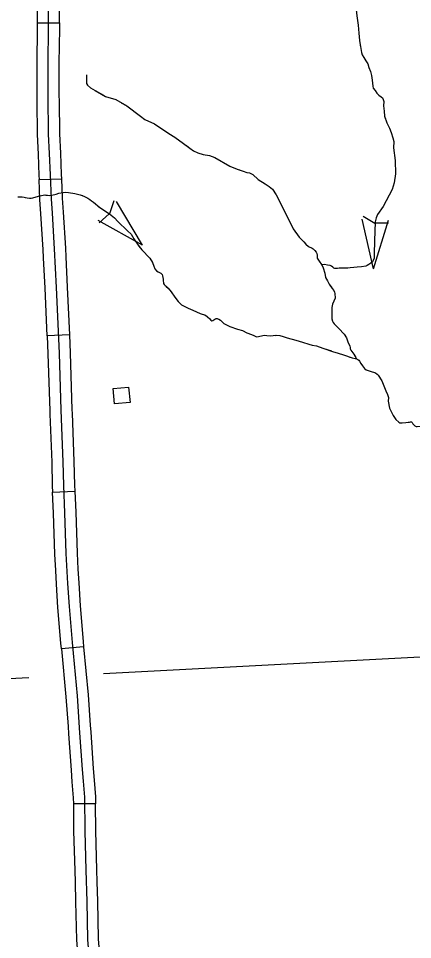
# Model space of a CAD drawing. Extents: x 1084508 to 1142749, y 1057638 to 1093403.
# Drawn here: x 1133317 to 1134152, y 1075652 to 1077604 of the extents above; entities that cross this region are included whole.
import ezdxf

# ---------------------------------------------------------------- set-up
doc = ezdxf.new("R2010")
doc.units = 0
for name, color, linetype in [('Level 31', 7, 'Continuous'), ('Level 43', 7, 'Continuous'), ('Level 5', 7, 'Continuous'), ('Level 56', 7, 'Continuous')]:
    doc.layers.add(name, color=color, linetype=linetype)

msp = doc.modelspace()

# ---------------------------------------------------------------- linework, layer by layer
at = {"layer": 'Level 31'}
for p, q in [((1133356.9, 1077594.4), (1133404, 1077594.2)), ((1133361.2, 1077262), (1133408.2, 1077263.9)), ((1133417.5, 1077098.7), (1133417.5, 1077098.7)), ((1133425.1, 1076933), (1133378, 1076931)), ((1133389.5, 1076599.6), (1133436.5, 1076601.8)), ((1133455.3, 1076272), (1133408.4, 1076267.7)), ((1133480.7, 1075939.6), (1133433.6, 1075939.2)), ((1133484.3, 1075774.4), (1133484.3, 1075774.4))]:
    msp.add_line(p, q, dxfattribs=at)
for points in [[(1133357.9, 1077760.2), (1133357.2, 1077667.7), (1133356.9, 1077594.4)], [(1133404, 1077594.2), (1133404.3, 1077667.4), (1133405, 1077759.9)], [(1133380.8, 1077667.5), (1133380.4, 1077582.5), (1133379.5, 1077508.6), (1133379.5, 1077439.9), (1133380.4, 1077358.5), (1133382.5, 1077317.2), (1133384.3, 1077272), (1133386.4, 1077221.3), (1133388.5, 1077191.2), (1133393.1, 1077115.4), (1133397.3, 1077033.1), (1133403.2, 1076894), (1133407.1, 1076773.2), (1133411.3, 1076664.1), (1133412.4, 1076613.7), (1133415.1, 1076556.3), (1133417.8, 1076469.6), (1133421.4, 1076406.4), (1133424.5, 1076357.2), (1133430.8, 1076281.5), (1133441.3, 1076168.2), (1133446.9, 1076089.6), (1133452.1, 1076012.3), (1133454.2, 1075987.8), (1133457, 1075953.5), (1133457.8, 1075881.6), (1133460.1, 1075798.7), (1133461.9, 1075732.6), (1133463.4, 1075652.2), (1133470.7, 1075562.8)], [(1133356.9, 1077594.4), (1133356.8, 1077582.7), (1133356, 1077508.7), (1133356, 1077439.8), (1133356.1, 1077428.4)], [(1133404, 1077594.2), (1133403.9, 1077582.3), (1133403.1, 1077508.5), (1133403.1, 1077440), (1133403.2, 1077428.8)], [(1133356.1, 1077428.4), (1133356.8, 1077357.7), (1133358.9, 1077316.1), (1133360.8, 1077271), (1133361.2, 1077262)], [(1133403.2, 1077428.8), (1133403.9, 1077359.2), (1133406, 1077318.3), (1133407.9, 1077273), (1133408.2, 1077263.9)], [(1133370.5, 1077096.3), (1133369.6, 1077114), (1133365, 1077189.6), (1133362.9, 1077220), (1133361.2, 1077262)], [(1133408.2, 1077263.9), (1133409.9, 1077222.6), (1133412, 1077192.7), (1133416.6, 1077116.7), (1133417.5, 1077098.7)], [(1133378, 1076931), (1133373.8, 1077032), (1133370.5, 1077096.3)], [(1133417.5, 1077098.7), (1133420.8, 1077034.2), (1133425.1, 1076933)], [(1133378, 1076931), (1133379.6, 1076893.2), (1133383.6, 1076772.4), (1133383.9, 1076765.4)], [(1133425.1, 1076933), (1133426.7, 1076894.9), (1133430.7, 1076774.1), (1133430.9, 1076767.2)], [(1133383.9, 1076765.4), (1133387.8, 1076663.4), (1133388.8, 1076612.9), (1133389.5, 1076599.6)], [(1133430.9, 1076767.2), (1133434.9, 1076664.8), (1133435.9, 1076614.5), (1133436.5, 1076601.8)], [(1133396.2, 1076433.8), (1133394.3, 1076468.6), (1133391.6, 1076555.4), (1133389.5, 1076599.6)], [(1133436.5, 1076601.8), (1133438.6, 1076557.2), (1133441.3, 1076470.6), (1133443.2, 1076436.4)], [(1133408.4, 1076267.7), (1133407.3, 1076279.5), (1133401, 1076355.4), (1133397.9, 1076405), (1133396.2, 1076433.8)], [(1133443.2, 1076436.4), (1133444.9, 1076407.8), (1133448, 1076358.9), (1133454.2, 1076283.6), (1133455.3, 1076272)], [(1133455.3, 1076272), (1133464.7, 1076170.2), (1133469.3, 1076106.4)], [(1133408.4, 1076267.7), (1133417.8, 1076166.3), (1133422.3, 1076103)], [(1133422.3, 1076103), (1133423.4, 1076087.9), (1133428.6, 1076010.5), (1133430.7, 1075985.8), (1133433.5, 1075952.4), (1133433.6, 1075939.2)], [(1133469.3, 1076106.4), (1133470.4, 1076091.2), (1133475.6, 1076014.1), (1133477.7, 1075989.8), (1133480.6, 1075954.6), (1133480.7, 1075939.6)], [(1133433.6, 1075939.2), (1133434.2, 1075881.2), (1133436.5, 1075798.1), (1133437.2, 1075773.1)], [(1133484.3, 1075774.4), (1133483.6, 1075799.4), (1133481.3, 1075882.1), (1133480.7, 1075939.6)], [(1133437.2, 1075773.1), (1133438.4, 1075732), (1133439.9, 1075651), (1133443.5, 1075606.2)], [(1133490.5, 1075610.1), (1133486.9, 1075653.3), (1133485.5, 1075733.1), (1133484.3, 1075774.4)]]:
    msp.add_lwpolyline(points, dxfattribs=at)
at = {"layer": 'Level 43'}
for p, q in [((1133519, 1077216.9), (1133509.9, 1077189.7)), ((1133580, 1077123.2), (1133524.6, 1077215.6)), ((1133488.2, 1077170.3), (1133509.7, 1077189.4)), ((1133580, 1077123.2), (1133485.8, 1077175.5)), ((1134069.4, 1077073.2), (1134045.4, 1077178.2)), ((1134047, 1077184.5), (1134071.7, 1077169.9)), ((1134069.4, 1077073.2), (1134101.1, 1077176.1)), ((1134100.7, 1077169.5), (1134072, 1077169.8))]:
    msp.add_line(p, q, dxfattribs=at)
for points in [[(1134026.8, 1077665.7), (1134028.1, 1077657.7), (1134029.6, 1077646.7), (1134030.6, 1077640.8), (1134033.9, 1077608.8), (1134036.5, 1077589.3), (1134038.3, 1077572.1), (1134039.8, 1077557), (1134042, 1077542.4)], [(1134033.9, 1077608.8), (1134036.5, 1077589.3), (1134038.3, 1077572.1), (1134039.8, 1077557), (1134043.7, 1077531.6), (1134045.5, 1077526.5), (1134049, 1077520.6), (1134053.1, 1077514), (1134057, 1077507), (1134059, 1077499.6), (1134062.6, 1077490.9), (1134065.2, 1077482.7), (1134066.7, 1077472.7), (1134068, 1077460.1), (1134068.8, 1077455.8), (1134072.6, 1077450.7), (1134076.4, 1077445.5), (1134080.5, 1077440.9), (1134085.1, 1077437.3), (1134088.5, 1077435), (1134089.8, 1077431.9), (1134090.8, 1077427.8), (1134090.5, 1077418.1), (1134092.1, 1077406.8), (1134092.8, 1077396.8), (1134097.2, 1077382), (1134103.3, 1077370.7), (1134106.9, 1077361.7), (1134110, 1077350.4), (1134112, 1077343), (1134111.5, 1077329.7), (1134114.8, 1077302.3), (1134116.1, 1077274.6), (1134112.8, 1077255.4), (1134109, 1077241.3), (1134089.5, 1077204.9), (1134077.5, 1077188), (1134074.9, 1077180.8), (1134072.6, 1077172.6), (1134071.6, 1077132.1), (1134070.6, 1077104.7), (1134070.3, 1077095.5), (1134068.5, 1077090.3), (1134067.2, 1077087.8), (1134063.9, 1077084.9), (1134059.3, 1077082.1), (1134052.9, 1077078.8), (1134043.7, 1077077), (1134034.5, 1077076.5), (1134012.7, 1077074.2), (1133996.6, 1077074.4), (1133993.2, 1077073.4), (1133990.7, 1077073.4), (1133987.3, 1077073.4), (1133985.3, 1077074.7), (1133983, 1077076.7), (1133980.4, 1077078.5), (1133977.6, 1077079.8), (1133972, 1077080.8), (1133965.1, 1077082.1), (1133958.4, 1077081.6)], [(1134057.7, 1077504.6), (1134059, 1077499.6), (1134062.6, 1077490.9), (1134065.2, 1077482.7), (1134066.7, 1077472.7), (1134068, 1077460.1), (1134068.8, 1077455.8), (1134072.6, 1077450.7), (1134076.4, 1077445.5), (1134080.5, 1077440.9), (1134085.1, 1077437.3), (1134088.5, 1077435), (1134089.8, 1077431.9), (1134090.8, 1077427.8), (1134090.5, 1077418.1), (1134092.1, 1077406.8), (1134092.8, 1077396.8), (1134094.6, 1077390.7)], [(1133461.4, 1077483.8), (1133461.4, 1077470.5), (1133461.4, 1077465.7), (1133463.6, 1077461.9), (1133470, 1077456.6), (1133479.6, 1077450.7), (1133501.4, 1077438.4), (1133523.3, 1077431.5), (1133546.8, 1077418.1), (1133575.6, 1077396.8), (1133585.2, 1077389.3), (1133605.5, 1077380.2), (1133614.6, 1077373.8), (1133624.7, 1077367.4), (1133635.9, 1077359.9), (1133648.7, 1077351.9), (1133666.9, 1077338.6), (1133680.2, 1077329), (1133688.2, 1077323.1), (1133697.3, 1077318.8), (1133708.5, 1077315.1), (1133721.8, 1077312.9), (1133733, 1077308.7), (1133765, 1077290.8), (1133780.3, 1077284.4), (1133793, 1077279.6), (1133800.8, 1077277.4), (1133806.3, 1077276.5), (1133813.4, 1077272.6), (1133824.8, 1077262.6), (1133839.6, 1077253.4), (1133847.9, 1077247.3), (1133855, 1077241.5), (1133863.2, 1077229.7), (1133888.5, 1077179.7), (1133899.3, 1077158), (1133911.6, 1077140), (1133921.4, 1077130.4), (1133925.9, 1077124.9), (1133931.5, 1077120.4), (1133939, 1077116.8), (1133941.6, 1077115.3), (1133945.2, 1077111.8), (1133947.8, 1077108.4), (1133949.3, 1077105.8), (1133949.9, 1077102.1), (1133949.9, 1077098.5), (1133950.2, 1077095.9), (1133952.5, 1077091.2), (1133960.3, 1077080), (1133962.6, 1077074.8), (1133966.1, 1077064.1), (1133967.8, 1077054.8), (1133971.6, 1077047.5), (1133975.5, 1077040.6), (1133982, 1077031.4), (1133985, 1077026.9), (1133986.9, 1077023.4), (1133987.5, 1077020.9), (1133987.8, 1077011), (1133982.6, 1076998.1), (1133981.1, 1076991.2), (1133980.9, 1076972.3), (1133980.9, 1076966.7), (1133982.2, 1076962.2), (1133983.7, 1076959.6), (1133985.8, 1076956.4), (1133988.2, 1076954), (1133990.3, 1076952.5), (1133995.5, 1076946.7), (1134007.1, 1076934.4), (1134012.2, 1076926.9), (1134015.9, 1076916.4), (1134018.9, 1076909.9), (1134020, 1076905.4), (1134020, 1076903.2), (1134021.1, 1076900.9), (1134027.5, 1076892.3), (1134033.5, 1076882.5)], [(1133461.4, 1077483.8), (1133461.4, 1077470.5), (1133461.4, 1077465.7), (1133463.6, 1077461.9), (1133470, 1077456.6), (1133479.6, 1077450.7), (1133497.1, 1077440.9)], [(1133535, 1077424.8), (1133546.8, 1077418.1), (1133575.6, 1077396.8), (1133585.2, 1077389.3), (1133605.5, 1077380.2), (1133614.6, 1077373.8), (1133624.7, 1077367.4), (1133635.9, 1077359.9), (1133639.3, 1077357.8)], [(1134109.5, 1077352.3), (1134110, 1077350.4), (1134112, 1077343), (1134111.5, 1077329.7), (1134114.8, 1077302.3), (1134116.1, 1077274.6), (1134112.8, 1077255.4), (1134109, 1077241.3), (1134103.3, 1077230.8)], [(1133673.1, 1077334), (1133680.2, 1077329), (1133688.2, 1077323.1), (1133697.3, 1077318.8), (1133708.5, 1077315.1), (1133721.8, 1077312.9), (1133733, 1077308.7), (1133765, 1077290.8), (1133780.3, 1077284.4), (1133785.1, 1077282.6)], [(1133821.8, 1077265.2), (1133824.8, 1077262.6), (1133839.6, 1077253.4), (1133847.9, 1077247.3), (1133855, 1077241.5), (1133863.2, 1077229.7), (1133888.5, 1077179.7), (1133894.3, 1077168)], [(1133315.8, 1077225.2), (1133325.5, 1077225.5), (1133329.4, 1077225), (1133335.9, 1077223.1), (1133340.8, 1077222.4), (1133344.3, 1077222.4), (1133347.5, 1077223.2), (1133359.5, 1077227.1), (1133369.5, 1077229.4), (1133373.5, 1077229.7), (1133375.3, 1077229.4), (1133379.1, 1077228.9), (1133383.5, 1077228.7), (1133387.8, 1077229.2), (1133397.3, 1077231), (1133403.1, 1077233.1), (1133411.7, 1077234.5), (1133416.8, 1077235.7), (1133423.3, 1077234.7), (1133436.5, 1077232.7), (1133448.1, 1077230.1), (1133455.6, 1077227.1), (1133464.3, 1077222.4), (1133468.8, 1077219.7), (1133472.2, 1077217.4), (1133476, 1077213.9), (1133489.9, 1077202.6), (1133510.2, 1077189.3), (1133520.5, 1077180.8), (1133527.9, 1077173.6), (1133548.5, 1077153.7), (1133555.7, 1077146.1), (1133561.5, 1077136.6), (1133570.5, 1077123.4), (1133578.6, 1077113.4), (1133595.3, 1077095.3)], [(1133331.6, 1077224.3), (1133335.9, 1077223.1), (1133340.8, 1077222.4), (1133344.3, 1077222.4), (1133347.5, 1077223.2), (1133359.5, 1077227.1), (1133361.3, 1077227.5)], [(1133409, 1077234.1), (1133411.7, 1077234.5), (1133416.8, 1077235.7), (1133423.3, 1077234.7), (1133436.5, 1077232.7), (1133448.1, 1077230.1), (1133452.8, 1077228.2)], [(1133486.9, 1077205.1), (1133489.9, 1077202.6), (1133510.2, 1077189.3), (1133520.5, 1077180.8), (1133527.9, 1077173.6), (1133548.5, 1077153.7), (1133555.7, 1077146.1), (1133561.5, 1077136.6), (1133570.5, 1077123.4), (1133574.4, 1077118.5)], [(1134082.5, 1077195), (1134077.5, 1077188), (1134074.9, 1077180.8), (1134072.6, 1077172.6), (1134071.6, 1077132.1), (1134070.6, 1077104.7), (1134070.3, 1077095.5), (1134068.5, 1077090.3), (1134067.2, 1077087.8), (1134063.9, 1077084.9), (1134059.3, 1077082.1), (1134055.5, 1077080.2)], [(1133917.6, 1077134.1), (1133921.4, 1077130.4), (1133925.9, 1077124.9), (1133931.5, 1077120.4), (1133939, 1077116.8), (1133941.6, 1077115.3), (1133945.2, 1077111.8), (1133947.8, 1077108.4), (1133949.3, 1077105.8), (1133949.9, 1077102.1), (1133949.9, 1077098.5), (1133950.2, 1077095.9), (1133952.5, 1077091.2), (1133960.3, 1077080), (1133962.6, 1077074.8), (1133966.1, 1077064.1), (1133967.8, 1077054.8), (1133971.6, 1077047.5), (1133975.5, 1077040.6), (1133981.1, 1077032.7)], [(1133595.3, 1077095.3), (1133601.1, 1077086.6), (1133603.9, 1077078.9), (1133606.3, 1077073.1), (1133609.7, 1077069), (1133613, 1077066.6), (1133616, 1077065.5), (1133618.7, 1077063.9), (1133621.3, 1077060.9), (1133622.2, 1077058.1), (1133623.6, 1077051.1), (1133623.8, 1077046.5), (1133624.5, 1077044), (1133624.6, 1077041.9), (1133626, 1077040), (1133628, 1077037.9), (1133630.1, 1077036.1), (1133634.1, 1077031.7), (1133640.5, 1077024), (1133648.5, 1077013.1), (1133655.2, 1077003.6), (1133662.4, 1076996.7), (1133668.1, 1076993.7), (1133677, 1076989.3), (1133686.9, 1076985.4), (1133702, 1076978.6), (1133713.6, 1076974.7), (1133717.8, 1076971.2), (1133722.4, 1076967.1), (1133724.9, 1076964.3), (1133726.6, 1076963.1), (1133728.9, 1076963.3), (1133731.4, 1076964.8), (1133733.1, 1076966.1), (1133735.9, 1076967.5), (1133737.9, 1076967.7), (1133739.3, 1076967.3), (1133741.7, 1076966.1), (1133745.3, 1076964.3), (1133752.5, 1076957.5), (1133764.6, 1076951.1), (1133781.3, 1076945.3), (1133792, 1076942.1), (1133800.7, 1076937.2), (1133810.5, 1076933.5), (1133816, 1076931.9), (1133821.4, 1076929.1), (1133825.6, 1076929.5), (1133834.6, 1076931.9), (1133838.3, 1076932.3), (1133843.2, 1076931.6), (1133850.4, 1076930.7)], [(1133601, 1077086.8), (1133601.1, 1077086.6), (1133603.9, 1077078.9), (1133606.3, 1077073.1), (1133609.7, 1077069), (1133613, 1077066.6), (1133616, 1077065.5), (1133618.7, 1077063.9), (1133621.3, 1077060.9), (1133622.2, 1077058.1), (1133623.6, 1077051.1), (1133623.8, 1077046.5), (1133624.5, 1077044), (1133624.6, 1077041.9), (1133626, 1077040), (1133628, 1077037.9), (1133630.1, 1077036.1), (1133630.3, 1077035.9)], [(1134014.7, 1077074.4), (1134012.7, 1077074.2), (1133996.6, 1077074.4), (1133993.2, 1077073.4), (1133990.7, 1077073.4), (1133987.3, 1077073.4), (1133985.3, 1077074.7), (1133983, 1077076.7), (1133980.4, 1077078.5), (1133977.6, 1077079.8), (1133972, 1077080.8), (1133965.1, 1077082.1), (1133958.4, 1077081.6)], [(1133630.3, 1077035.9), (1133634.1, 1077031.7), (1133640.5, 1077024), (1133648.5, 1077013.1), (1133655.2, 1077003.6), (1133662.4, 1076996.7), (1133668.1, 1076993.7), (1133672.6, 1076991.5)], [(1133981.7, 1076994.1), (1133981.1, 1076991.2), (1133980.9, 1076972.3), (1133980.9, 1076966.7), (1133982.2, 1076962.2), (1133983.7, 1076959.6), (1133985.8, 1076956.4), (1133988.2, 1076954), (1133990.3, 1076952.5), (1133995.5, 1076946.7), (1134007.1, 1076934.4), (1134012.2, 1076926.9), (1134015.9, 1076916.4), (1134018.9, 1076909.9), (1134020, 1076905.4), (1134020, 1076903.2), (1134021.1, 1076900.9), (1134027.5, 1076892.3), (1134031.2, 1076886.2)], [(1133710.8, 1076975.6), (1133713.6, 1076974.7), (1133717.8, 1076971.2), (1133722.4, 1076967.1), (1133724.9, 1076964.3), (1133726.6, 1076963.1), (1133728.9, 1076963.3), (1133731.4, 1076964.8), (1133733.1, 1076966.1), (1133735.9, 1076967.5), (1133737.9, 1076967.7), (1133739.3, 1076967.3), (1133741.7, 1076966.1), (1133745.3, 1076964.3), (1133752.5, 1076957.5), (1133764.6, 1076951.1), (1133781.3, 1076945.3), (1133792, 1076942.1), (1133800.7, 1076937.2), (1133810.5, 1076933.5), (1133816, 1076931.9), (1133820.1, 1076929.8)], [(1133850.4, 1076930.7), (1133863.1, 1076932.1), (1133870.6, 1076931.9), (1133877.9, 1076929.8), (1133886.6, 1076926.6), (1133904.4, 1076922.1), (1133918.7, 1076917.5), (1133932.4, 1076913.6), (1133939, 1076911.2), (1133948.7, 1076909.9), (1133961.9, 1076905.2), (1133982.1, 1076898.1), (1133994.6, 1076894.6), (1134005.7, 1076890.6), (1134023.8, 1076884.4), (1134030.1, 1076883.3), (1134033.5, 1076882.5), (1134036.3, 1076880.7), (1134037.9, 1076879.3), (1134039.6, 1076877.4), (1134042.1, 1076872.6), (1134046, 1076867.7), (1134050, 1076861.5), (1134053.5, 1076858.9), (1134062, 1076856.1), (1134073.4, 1076852.5), (1134077.3, 1076850.1), (1134078.8, 1076847.8), (1134086.6, 1076835.6), (1134095.6, 1076814.2), (1134099.1, 1076806.4), (1134101, 1076800.6), (1134100.1, 1076792.5), (1134102.8, 1076777.7), (1134110.5, 1076761.9), (1134116.3, 1076754), (1134122.6, 1076748), (1134125.1, 1076746.9), (1134129.8, 1076746.4), (1134137.4, 1076747.1), (1134142.3, 1076747.8), (1134145.5, 1076748.3), (1134147.8, 1076748.5), (1134149.4, 1076748.5), (1134151.3, 1076747.1), (1134152.7, 1076744.6)], [(1133860.8, 1076931.8), (1133863.1, 1076932.1), (1133870.6, 1076931.9), (1133877.9, 1076929.8), (1133886.6, 1076926.6), (1133904.4, 1076922.1), (1133918.7, 1076917.5), (1133932.4, 1076913.6), (1133939, 1076911.2), (1133948.7, 1076909.9), (1133961.9, 1076905.2), (1133980, 1076898.9)], [(1134019.3, 1076885.9), (1134023.8, 1076884.4), (1134030.1, 1076883.3), (1134033.5, 1076882.5), (1134036.3, 1076880.7), (1134037.9, 1076879.3), (1134039.6, 1076877.4), (1134042.1, 1076872.6), (1134046, 1076867.7), (1134050, 1076861.5), (1134053.5, 1076858.9), (1134062, 1076856.1), (1134073.4, 1076852.5), (1134077.3, 1076850.1), (1134078.8, 1076847.8), (1134086.6, 1076835.6), (1134095.6, 1076814.2), (1134099.1, 1076806.4), (1134100.3, 1076802.8)], [(1134109.8, 1076763.4), (1134110.5, 1076761.9), (1134116.3, 1076754), (1134122.6, 1076748), (1134125.1, 1076746.9), (1134129.8, 1076746.4), (1134137.4, 1076747.1), (1134142.3, 1076747.8), (1134145.5, 1076748.3), (1134147.8, 1076748.5), (1134149.4, 1076748.5), (1134151.3, 1076747.1), (1134152.7, 1076744.6), (1134156.7, 1076740.2), (1134159.4, 1076739), (1134161.7, 1076739), (1134170.3, 1076739.7), (1134175.9, 1076738.5), (1134183.7, 1076735.8), (1134197.5, 1076733.4), (1134204.4, 1076732), (1134215.3, 1076728.5), (1134220.4, 1076726.6)]]:
    msp.add_lwpolyline(points, dxfattribs=at)
at = {"layer": 'Level 5'}
for points in [[(1134261.9, 1076255), (1133497.7, 1076215)], [(1133339.1, 1076206.7), (1132993.8, 1076188.7)]]:
    msp.add_lwpolyline(points, dxfattribs=at)
at = {"layer": 'Level 56'}
msp.add_lwpolyline([(1133521, 1076786.8), (1133517.9, 1076819.3), (1133550.6, 1076822.4), (1133553.6, 1076789.9)], close=True, dxfattribs=at)

doc.saveas('drawing.dxf')
